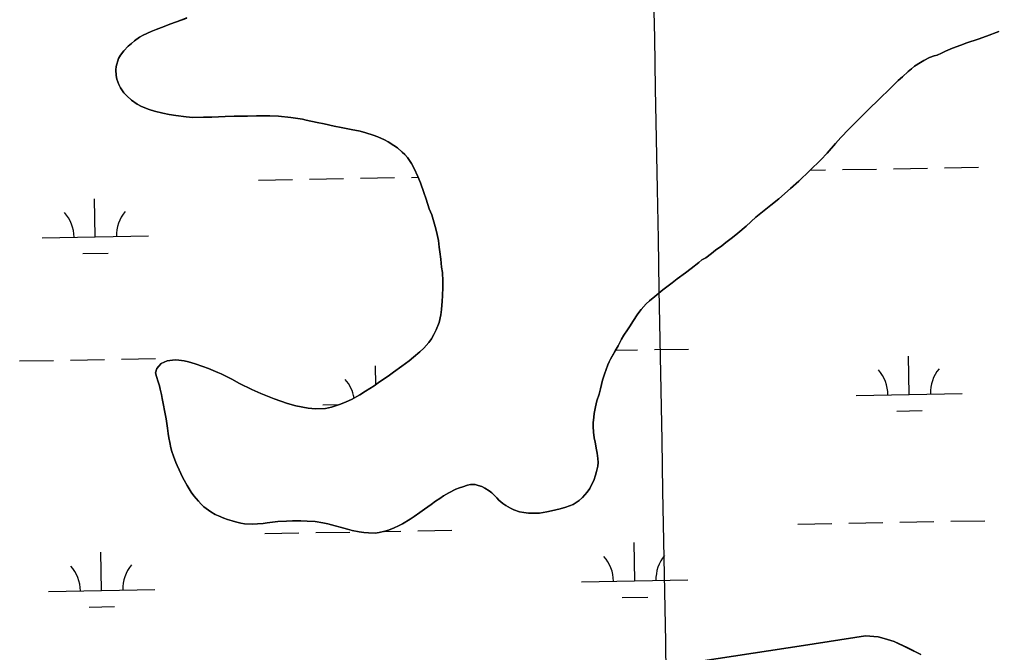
# Model space of a CAD drawing. Extents: x 3914892 to 3953151, y 242587 to 268572.
# Drawn here: x 3944910 to 3945827, y 261125 to 261720 of the extents above; entities that cross this region are included whole.
import ezdxf

# ---------------------------------------------------------------- set-up
doc = ezdxf.new("R2010")
doc.units = 0
for name, color, linetype in [('V-GRID-MAJR', 7, 'Continuous'), ('V-TOPO-SHOR', 7, 'Continuous'), ('V-WETL-SWMP', 7, 'Continuous')]:
    doc.layers.add(name, color=color, linetype=linetype)

msp = doc.modelspace()

# ---------------------------------------------------------------- linework, layer by layer
at = {"layer": 'V-GRID-MAJR'}
msp.add_spline([(3945747.7320000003, 248496.181), (3945637.58, 254554.14), (3945527.394, 260614.022), (3945417.207, 266673.895), (3945417.1720000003, 266675.828)], degree=3, dxfattribs=at)
at = {"layer": 'V-TOPO-SHOR'}
for points in [[(3945024.6240000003, 261638.556), (3945020.399, 261640.69700000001), (3945015.197, 261644.336), (3945010.591, 261648.456), (3945007.878, 261651.268), (3945004.626, 261656.055), (3945003.1180000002, 261659.374), (3945001.396, 261664.371), (3945000.654, 261667.72), (3945000.302, 261672.924), (3945000.646, 261676.00400000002), (3945002.807, 261683.758), (3945004.687, 261686.746), (3945007.7490000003, 261691.00400000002), (3945011.8880000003, 261695.151), (3945015.011, 261697.725), (3945017.983, 261700.291), (3945022.609, 261703.691), (3945025.91, 261705.657), (3945033.455, 261709.01200000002), (3945038.1410000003, 261710.877), (3945045.696, 261713.927), (3945051.144, 261715.975), (3945057.509, 261718.05800000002), (3945067.032, 261721.795)], [(3945831.637, 261709.11000000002), (3945819.836, 261704.672), (3945811.961, 261701.91700000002), (3945801.506, 261698.45), (3945795.7600000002, 261696.238), (3945788.045, 261693.336), (3945781.25, 261690.469), (3945777.477, 261688.79200000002), (3945773.557, 261686.957), (3945770.5160000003, 261686.226), (3945766.285, 261684.532), (3945760.8680000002, 261681.718), (3945757.8680000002, 261679.916), (3945752.1720000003, 261676.324), (3945749.344, 261674.06900000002), (3945746.065, 261671.488), (3945740.73, 261666.528), (3945736.876, 261663.007), (3945730.957, 261657.259), (3945727.119, 261653.275), (3945721.198, 261647.529), (3945717.049, 261643.687), (3945710.833, 261637.62), (3945706.696, 261633.473), (3945702.103, 261629.15600000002), (3945695.017, 261621.828), (3945690.288, 261617.046), (3945682.907, 261609.401), (3945677.748, 261603.835), (3945669.812, 261594.635), (3945663.916, 261588.272), (3945653.557, 261578.212), (3945643.198, 261568.152), (3945635.475, 261561.41400000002), (3945624.488, 261551.791), (3945617.041, 261545.831), (3945606.025, 261536.97400000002), (3945602.906, 261534.246), (3945593.702, 261526.07), (3945585.827, 261519.328), (3945580.769, 261515.146), (3945574.656, 261510.464), (3945570.7770000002, 261507.554), (3945564.805, 261503.18600000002), (3945560.932, 261500.124), (3945555.562, 261496.083), (3945551.9560000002, 261494.105), (3945548.978, 261491.69), (3945541.826, 261486.048), (3945536.61, 261482.013), (3945528.84, 261476.5), (3945523.9250000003, 261472.632), (3945515.128, 261465.855), (3945507.694, 261459.58800000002), (3945502.7830000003, 261455.566), (3945499.67, 261452.684), (3945494.806, 261447.435), (3945491.589, 261443.325), (3945487.1, 261436.249), (3945484.347, 261432.00100000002), (3945481.881, 261428.227), (3945478.3850000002, 261423.336), (3945476.227, 261419.57200000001), (3945473.083, 261413.469), (3945470.3570000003, 261408.45500000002), (3945466.04, 261400.927), (3945463.492, 261395.305), (3945460.287, 261386.745), (3945458.512, 261381), (3945456.517, 261372.945), (3945455.169, 261367.98500000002), (3945453.111, 261361.616), (3945451.794, 261355.88700000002), (3945451.145, 261352.795), (3945450.653, 261349.553), (3945450.17, 261346.159), (3945449.754, 261340.927), (3945449.734, 261337.39800000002), (3945450.09, 261332.04), (3945450.596, 261326.843), (3945451.526, 261322.581), (3945452.7120000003, 261315.568), (3945453.293, 261312.367), (3945454.1040000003, 261307.182), (3945454.397, 261303.51200000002), (3945454.065, 261300.122), (3945452.873, 261295.166), (3945451.929, 261291.75400000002), (3945450.129, 261286.624), (3945448.708, 261283.654), (3945446.424, 261279.11800000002), (3945443.948, 261275.649), (3945439.5330000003, 261270.723)], [(3945037.67, 261388.027), (3945038.9050000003, 261391.91), (3945040.81, 261394.283), (3945043.019, 261396.669), (3945048.596, 261399.336), (3945056.233, 261400.241), (3945059.623, 261399.907), (3945064.554, 261399.33000000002), (3945068.578, 261398.408), (3945074.948, 261396.348), (3945082.093, 261394.011), (3945087.539, 261392.06900000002), (3945096.429, 261388.264), (3945099.546, 261387.003), (3945109.555, 261382.01200000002), (3945116.7660000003, 261377.989), (3945128.497, 261372.144), (3945136.926, 261368.323), (3945149.2290000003, 261363.571), (3945161.986, 261358.992), (3945169.887, 261356.991), (3945181.323, 261354.818), (3945188.4110000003, 261354.013), (3945197.611, 261354.208), (3945203.392, 261355.502), (3945211.719, 261358.429), (3945217.0130000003, 261360.47100000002), (3945222.1350000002, 261362.965), (3945229.957, 261367.1), (3945235.198, 261370.52000000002), (3945243.4390000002, 261375.745), (3945248.671, 261379.31900000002), (3945256.6010000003, 261384.682), (3945261.824, 261388.563), (3945269.594, 261394.076), (3945276.3030000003, 261399.241), (3945280.469, 261402.623), (3945286.566, 261407.763), (3945290.115, 261411.27300000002), (3945294.985, 261416.369), (3945297.455, 261419.992), (3945299.755, 261424.067), (3945301.897, 261428.29200000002), (3945304.705, 261435.149), (3945306.269, 261442.421), (3945306.849, 261447.353), (3945307.472, 261455.203), (3945307.74, 261460.276), (3945308.19, 261468.579), (3945308.289, 261474.106), (3945307.6720000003, 261482.214), (3945306.861, 261487.402), (3945306.1240000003, 261494.738), (3945305.241, 261501.76200000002), (3945304.615, 261506.188), (3945303.916, 261512.453), (3945302.063, 261520.823), (3945300.809, 261525.53100000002), (3945297.633, 261536.457), (3945295.415, 261542.358), (3945292.46, 261551.453), (3945290.383, 261557.66400000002), (3945286.971, 261566.739), (3945284.751, 261572.639), (3945281.083, 261580.326), (3945278.605, 261584.989), (3945274.865, 261590.525), (3945272.457, 261593.347), (3945269.9110000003, 261595.706), (3945265.318, 261599.522), (3945262.16, 261601.856), (3945256.816, 261605.182), (3945253.218, 261607.04), (3945246.972, 261609.87), (3945242.605, 261611.701), (3945235.617, 261613.888), (3945230.35, 261615.22400000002), (3945222, 261616.901), (3945212.573, 261618.691), (3945205.921, 261620.12600000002), (3945196.335, 261622.064), (3945189.994, 261623.356), (3945179.623, 261625.726), (3945176.066, 261626.51), (3945164.951, 261628.237), (3945153.403, 261629.332), (3945145.254, 261629.791), (3945132.671, 261629.77300000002), (3945124.2430000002, 261629.451), (3945111.668, 261629.28100000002), (3945103.089, 261628.95500000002), (3945090.6720000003, 261628.638), (3945082.8570000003, 261628.34100000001), (3945072.736, 261628.261), (3945066.424, 261628.78900000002), (3945056.7120000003, 261629.95500000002), (3945050.538, 261630.948), (3945044.504, 261632.253), (3945036.603, 261634.25400000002), (3945031.6350000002, 261635.753), (3945024.6240000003, 261638.556)], [(3945439.5330000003, 261270.723), (3945436.42, 261267.844), (3945430.73, 261264.098), (3945423.775, 261261.378), (3945418.461, 261259.951), (3945410.551, 261258.116), (3945405.984, 261257.174), (3945399.2770000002, 261255.998), (3945388.853, 261255.757), (3945384.534, 261256.359), (3945380.202, 261257.27000000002), (3945374.9220000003, 261258.91), (3945371.949, 261260.483), (3945367.554, 261263.078), (3945364.725, 261264.813), (3945360.92, 261268.045), (3945358.841, 261270.267), (3945354.3710000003, 261274.852), (3945351.8370000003, 261276.904), (3945347.75, 261279.511), (3945344.774, 261281.086), (3945341.515, 261282.036), (3945338.574, 261282.692), (3945334.2800000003, 261282.684), (3945331.2320000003, 261282.106), (3945326.835, 261280.711), (3945323.96, 261279.681), (3945320.329, 261278.317), (3945313.704, 261274.995), (3945308.9050000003, 261272.052), (3945305.3170000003, 261269.613), (3945301.119, 261267), (3945297.086, 261264.086), (3945290.969, 261259.556), (3945286.629, 261256.62900000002), (3945281.099, 261252.738), (3945277.509, 261250.299), (3945270.319, 261245.73), (3945266.399, 261243.892), (3945262.325, 261242.049), (3945257.0330000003, 261240.007), (3945253.552, 261238.801), (3945248.2290000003, 261237.525), (3945244.563, 261237.079), (3945238.2630000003, 261237.30000000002), (3945233.8030000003, 261237.59100000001), (3945229.484, 261238.195), (3945222.832, 261239.62900000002), (3945218.49, 261240.845), (3945211.519, 261242.576), (3945206.7120000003, 261243.92500000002), (3945199.734, 261245.809), (3945195.098, 261246.706), (3945187.991, 261247.972), (3945180.301, 261248.44700000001), (3945174.616, 261248.691), (3945166.487, 261248.535), (3945160.968, 261248.48), (3945152.852, 261248.017), (3945142.927, 261246.72100000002), (3945138.9620000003, 261246.108), (3945133.758, 261245.758), (3945129.162, 261245.582), (3945121.325, 261245.9), (3945117.9250000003, 261246.536), (3945112.815, 261247.72400000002), (3945109.87, 261248.533), (3945105.369, 261249.89500000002), (3945101.944, 261251.146), (3945097.1070000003, 261253.264), (3945093.832, 261254.67500000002), (3945089.6010000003, 261256.969), (3945083.2770000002, 261261.946), (3945080.572, 261264.45), (3945078.0160000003, 261267.117), (3945073.686, 261272.016), (3945071.095, 261275.6), (3945067.487, 261281.75400000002), (3945064.683, 261286.864), (3945063.041, 261289.71600000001), (3945061.376, 261293.182), (3945059.8680000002, 261296.50100000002), (3945058.179, 261300.579), (3945056.835, 261303.598), (3945054.46, 261309.644), (3945053.065, 261314.041), (3945052.0160000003, 261317.377), (3945051.0640000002, 261322.25100000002), (3945050.284, 261326.671), (3945049.665, 261330.78900000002), (3945049.008, 261335.983), (3945047.605, 261344.67500000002), (3945046.2290000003, 261352.6), (3945045.276, 261357.475), (3945043.9590000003, 261363.86800000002), (3945043.202, 261367.676), (3945042.096, 261372.544), (3945041.361, 261375.739), (3945040.296, 261379.534), (3945038.731, 261384.385), (3945037.67, 261388.027)], [(3945421.156, 261096.94400000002), (3945647.775, 261131.465), (3945706.082, 261140.507), (3945718.071, 261139.412), (3945723.707, 261138.074), (3945732.978, 261135.013), (3945745.93, 261128.987), (3945757.954, 261122.927)]]:
    msp.add_lwpolyline(points, dxfattribs=at)
at = {"layer": 'V-WETL-SWMP'}
for p, q in [((3945653.93209219, 261578.57626560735), (3945668.438929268, 261578.83581511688)), ((3945684.4363690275, 261579.12203378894), (3945716.4312485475, 261579.69447113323)), ((3945732.4286883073, 261579.98068980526), (3945764.4235678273, 261580.55312714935)), ((3945780.421007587, 261580.83934582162), (3945812.415887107, 261581.4117831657)), ((3945134.6163625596, 261569.28491269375), (3945166.611242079, 261569.8573500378)), ((3945182.608681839, 261570.14356870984), (3945214.603561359, 261570.71600605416)), ((3945230.601001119, 261571.0022247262), (3945262.595880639, 261571.57466207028)), ((3945278.5933203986, 261571.86088074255), (3945285.000911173, 261571.97552234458)), ((3944980.9568063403, 261515.78558736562), (3944980.3128143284, 261551.7798268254)), ((3944930.964807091, 261514.89115401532), (3945030.9488055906, 261516.68002071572)), ((3944969.234766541, 261500.1423925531), (3944993.2309261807, 261500.5717205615)), ((3945470.706243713, 261409.0974802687), (3945491.4403633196, 261409.46844538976)), ((3945507.43780308, 261409.75466406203), (3945539.432682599, 261410.32710140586)), ((3945747.074155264, 261367.6046943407), (3945746.430163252, 261403.5989338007)), ((3944909.625477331, 261399.05888695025), (3944941.6203568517, 261399.63132429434)), ((3944957.617796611, 261399.91754296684), (3944989.6126761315, 261400.4899803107)), ((3945005.610115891, 261400.77619898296), (3945037.604995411, 261401.3486363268)), ((3945244.922073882, 261376.7573893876), (3945244.6024760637, 261394.62046872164)), ((3945697.0821560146, 261366.7102609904), (3945797.066154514, 261368.49912769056)), ((3945195.2544688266, 261357.73179591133), (3945210.515168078, 261358.00483316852)), ((3945735.3521154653, 261351.96149952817), (3945759.3482751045, 261352.39082753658)), ((3945738.379800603, 261247.35892279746), (3945770.3746801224, 261247.93136014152)), ((3945786.3721198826, 261248.21757881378), (3945818.366999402, 261248.79001615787)), ((3945253.026335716, 261238.67520675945), (3945268.5469929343, 261238.95289506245)), ((3945284.5444326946, 261239.23911373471), (3945316.539312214, 261239.8115510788)), ((3945642.3951620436, 261245.641610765), (3945674.390041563, 261246.21404810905)), ((3945690.3874813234, 261246.5002667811), (3945722.382360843, 261247.0727041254)), ((3945140.567474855, 261236.66314568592), (3945172.562354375, 261237.23558302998)), ((3945188.5597941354, 261237.52180170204), (3945220.5546736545, 261238.09423904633)), ((3945488.7356058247, 261192.1422854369), (3945488.0916138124, 261228.13652489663)), ((3944986.907918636, 261183.16382035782), (3944986.263926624, 261219.15805981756)), ((3945438.7436065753, 261191.24785208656), (3945538.7276050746, 261193.03671878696)), ((3944936.9159193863, 261182.2693870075), (3945036.8999178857, 261184.0582537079)), ((3945477.013566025, 261176.49909062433), (3945501.0097256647, 261176.92841863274)), ((3944975.1858788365, 261167.52062554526), (3944999.182038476, 261167.94995355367))]:
    msp.add_line(p, q, dxfattribs=at)
for points in [[(3945067.0330000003, 261721.796), (3945057.508, 261718.05800000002), (3945051.143, 261715.975), (3945045.697, 261713.927), (3945038.1410000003, 261710.878), (3945033.455, 261709.01200000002), (3945025.9110000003, 261705.657), (3945022.61, 261703.69), (3945017.983, 261700.29200000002), (3945015.011, 261697.725), (3945011.887, 261695.151), (3945007.748, 261691.00400000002), (3945004.688, 261686.745), (3945002.807, 261683.758), (3945000.646, 261676.00400000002), (3945000.3030000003, 261672.923), (3945000.654, 261667.719), (3945001.395, 261664.372), (3945003.119, 261659.374), (3945004.626, 261656.055), (3945007.877, 261651.269), (3945010.592, 261648.456)], [(3945423.776, 261261.37900000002), (3945430.731, 261264.09900000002), (3945436.419, 261267.844), (3945439.532, 261270.72400000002), (3945443.948, 261275.64800000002), (3945446.4250000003, 261279.11800000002), (3945448.707, 261283.654), (3945450.129, 261286.624), (3945451.929, 261291.755), (3945452.873, 261295.16700000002), (3945454.066, 261300.122), (3945454.397, 261303.511), (3945454.1040000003, 261307.182), (3945453.294, 261312.36800000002), (3945452.7120000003, 261315.568), (3945451.525, 261322.581), (3945450.596, 261326.842), (3945450.091, 261332.04), (3945449.734, 261337.397), (3945449.754, 261340.926), (3945450.169, 261346.159), (3945450.653, 261349.553), (3945451.144, 261352.794), (3945451.794, 261355.88700000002), (3945453.111, 261361.61500000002), (3945455.17, 261367.984), (3945456.5160000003, 261372.945), (3945458.512, 261381), (3945460.288, 261386.744), (3945463.492, 261395.305), (3945466.04, 261400.926), (3945470.3570000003, 261408.45500000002), (3945473.082, 261413.468), (3945476.2260000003, 261419.57200000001), (3945478.3850000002, 261423.336), (3945481.881, 261428.226), (3945484.346, 261432.002), (3945487.1, 261436.249), (3945491.588, 261443.325), (3945494.807, 261447.43600000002), (3945499.671, 261452.684), (3945502.784, 261455.565), (3945507.6950000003, 261459.587), (3945515.129, 261465.854), (3945523.924, 261472.632), (3945528.84, 261476.50100000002), (3945536.61, 261482.013), (3945541.827, 261486.048), (3945548.978, 261491.69), (3945551.955, 261494.104), (3945555.562, 261496.083), (3945560.932, 261500.123), (3945564.805, 261503.185), (3945570.7770000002, 261507.555), (3945574.656, 261510.464), (3945580.769, 261515.146), (3945585.827, 261519.32700000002), (3945593.703, 261526.071), (3945602.9050000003, 261534.246), (3945606.024, 261536.973), (3945617.042, 261545.831), (3945624.487, 261551.791), (3945635.4760000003, 261561.41400000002), (3945643.199, 261568.152), (3945653.557, 261578.212), (3945663.916, 261588.272), (3945669.812, 261594.634), (3945677.748, 261603.835), (3945682.907, 261609.401), (3945690.288, 261617.047), (3945695.0160000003, 261621.829), (3945702.103, 261629.157), (3945706.696, 261633.47400000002), (3945710.8340000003, 261637.621), (3945717.048, 261643.687), (3945721.199, 261647.528), (3945727.1180000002, 261653.276), (3945730.9560000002, 261657.258), (3945736.875, 261663.007), (3945740.73, 261666.529), (3945746.066, 261671.488), (3945749.343, 261674.068), (3945752.173, 261676.323), (3945757.867, 261679.915), (3945760.8680000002, 261681.717), (3945766.284, 261684.53100000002), (3945770.5160000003, 261686.226), (3945773.557, 261686.956), (3945777.477, 261688.79200000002), (3945781.2490000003, 261690.47), (3945788.045, 261693.337), (3945795.7600000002, 261696.238), (3945801.507, 261698.451), (3945811.9620000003, 261701.91700000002), (3945819.836, 261704.671), (3945831.636, 261709.109)], [(3945010.592, 261648.456), (3945015.198, 261644.335), (3945020.4, 261640.69700000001), (3945024.6240000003, 261638.556), (3945031.6350000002, 261635.753), (3945036.602, 261634.25400000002), (3945044.504, 261632.253), (3945050.537, 261630.948), (3945056.713, 261629.95500000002), (3945066.424, 261628.78900000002), (3945072.735, 261628.26200000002), (3945082.858, 261628.34), (3945090.673, 261628.63700000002), (3945103.089, 261628.95500000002), (3945111.669, 261629.28100000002), (3945124.244, 261629.45200000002), (3945132.671, 261629.772), (3945145.253, 261629.79), (3945153.4020000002, 261629.332), (3945164.952, 261628.236), (3945176.065, 261626.51), (3945179.6240000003, 261625.725), (3945189.994, 261623.35700000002), (3945196.3340000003, 261622.064), (3945205.921, 261620.12600000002), (3945212.573, 261618.691), (3945222.001, 261616.901), (3945230.35, 261615.22400000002), (3945235.6180000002, 261613.889), (3945242.606, 261611.7), (3945246.972, 261609.871), (3945253.217, 261607.04), (3945256.816, 261605.182), (3945262.16, 261601.856), (3945265.3170000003, 261599.521), (3945269.912, 261595.706), (3945272.4560000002, 261593.347), (3945274.865, 261590.524), (3945278.6040000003, 261584.988), (3945281.083, 261580.326), (3945284.751, 261572.64), (3945286.97, 261566.74000000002), (3945290.383, 261557.66400000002), (3945292.46, 261551.45200000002), (3945295.414, 261542.358), (3945297.633, 261536.458), (3945300.81, 261525.53100000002), (3945302.063, 261520.82200000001), (3945303.916, 261512.453), (3945304.614, 261506.189), (3945305.242, 261501.763), (3945306.123, 261494.738), (3945306.862, 261487.401), (3945307.673, 261482.215), (3945308.288, 261474.106), (3945308.191, 261468.579), (3945307.739, 261460.276), (3945307.472, 261455.203), (3945306.849, 261447.354), (3945306.269, 261442.422), (3945304.704, 261435.15), (3945301.896, 261428.293), (3945299.755, 261424.068), (3945297.455, 261419.992), (3945294.984, 261416.369), (3945290.114, 261411.274), (3945286.565, 261407.763), (3945280.469, 261402.622), (3945276.302, 261399.241), (3945269.593, 261394.076), (3945261.824, 261388.564), (3945256.6010000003, 261384.68300000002), (3945248.6720000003, 261379.318), (3945243.438, 261375.744), (3945235.197, 261370.521), (3945229.957, 261367.1), (3945222.1350000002, 261362.96600000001), (3945217.0130000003, 261360.47), (3945211.72, 261358.428), (3945203.392, 261355.503), (3945197.611, 261354.209), (3945188.412, 261354.013), (3945181.323, 261354.818), (3945169.886, 261356.992), (3945161.985, 261358.99300000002), (3945149.2290000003, 261363.57200000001), (3945136.927, 261368.32200000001), (3945128.4960000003, 261372.144), (3945116.7660000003, 261377.99000000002), (3945109.555, 261382.01200000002), (3945099.546, 261387.002), (3945096.429, 261388.265), (3945087.538, 261392.07), (3945082.094, 261394.011), (3945074.947, 261396.348), (3945068.578, 261398.407), (3945064.554, 261399.329), (3945059.622, 261399.908), (3945056.234, 261400.24000000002), (3945048.596, 261399.336), (3945043.02, 261396.669)], [(3945043.02, 261396.669), (3945040.809, 261394.284), (3945038.9050000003, 261391.91), (3945037.671, 261388.027), (3945038.73, 261384.385), (3945040.295, 261379.534), (3945041.36, 261375.739), (3945042.095, 261372.544), (3945043.201, 261367.676), (3945043.9590000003, 261363.869), (3945045.276, 261357.475), (3945046.2290000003, 261352.601), (3945047.6040000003, 261344.67500000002), (3945049.008, 261335.98200000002), (3945049.666, 261330.79), (3945050.2830000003, 261326.671), (3945051.0640000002, 261322.25100000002), (3945052.017, 261317.377), (3945053.0640000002, 261314.041), (3945054.4590000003, 261309.644), (3945056.836, 261303.597), (3945058.179, 261300.579), (3945059.8680000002, 261296.50100000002), (3945061.375, 261293.182), (3945063.041, 261289.71600000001), (3945064.684, 261286.864), (3945067.486, 261281.753), (3945071.096, 261275.59900000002), (3945073.687, 261272.015), (3945078.0160000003, 261267.116), (3945080.572, 261264.451), (3945083.276, 261261.946), (3945089.602, 261256.969), (3945093.832, 261254.67500000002), (3945097.108, 261253.265), (3945101.9450000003, 261251.147), (3945105.3680000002, 261249.896), (3945109.87, 261248.533), (3945112.816, 261247.72400000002), (3945117.924, 261246.537), (3945121.324, 261245.899), (3945129.162, 261245.583), (3945133.758, 261245.758), (3945138.9620000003, 261246.109), (3945142.9280000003, 261246.72), (3945152.852, 261248.018), (3945160.967, 261248.479), (3945166.488, 261248.536), (3945174.615, 261248.691), (3945180.301, 261248.44700000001), (3945187.991, 261247.972), (3945195.097, 261246.707), (3945199.734, 261245.81), (3945206.711, 261243.926), (3945211.519, 261242.575), (3945218.489, 261240.845), (3945222.8310000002, 261239.62900000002), (3945229.484, 261238.19400000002), (3945233.8030000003, 261237.59100000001), (3945238.264, 261237.30000000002), (3945244.563, 261237.079), (3945248.2290000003, 261237.525), (3945253.551, 261238.801), (3945257.034, 261240.008), (3945262.326, 261242.05000000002), (3945266.399, 261243.892), (3945270.319, 261245.729), (3945277.5100000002, 261250.299), (3945281.1, 261252.737), (3945286.63, 261256.62900000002), (3945290.968, 261259.556), (3945297.0870000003, 261264.085), (3945301.119, 261267), (3945305.316, 261269.614), (3945308.906, 261272.052), (3945313.704, 261274.996), (3945320.329, 261278.317), (3945323.96, 261279.682), (3945326.836, 261280.712), (3945331.233, 261282.10700000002), (3945334.2800000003, 261282.68300000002), (3945338.575, 261282.692), (3945341.5160000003, 261282.037), (3945344.774, 261281.087), (3945347.7490000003, 261279.51200000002), (3945351.838, 261276.905), (3945354.3710000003, 261274.853), (3945358.841, 261270.267), (3945360.92, 261268.044), (3945364.725, 261264.813), (3945367.5530000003, 261263.079), (3945371.948, 261260.484), (3945374.923, 261258.91), (3945380.202, 261257.269), (3945384.5330000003, 261256.359), (3945388.852, 261255.756), (3945399.2770000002, 261255.999), (3945405.984, 261257.174), (3945410.551, 261258.11500000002), (3945418.46, 261259.95), (3945423.776, 261261.37900000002)], [(3945757.953, 261122.928), (3945745.93, 261128.988), (3945732.978, 261135.01200000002), (3945723.707, 261138.074), (3945718.071, 261139.411), (3945706.082, 261140.507), (3945647.775, 261131.465), (3945421.1550000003, 261096.94400000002)]]:
    msp.add_lwpolyline(points, dxfattribs=at)
for centre, radius, start, end in [((3944925.7142163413, 261515.27209208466), 35.24628790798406, 0.25317973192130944, 41.79683806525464), ((3945036.182409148, 261517.2485370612), 35.24628790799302, 140.25317672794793, 181.79683506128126), ((3945691.8315652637, 261367.09119905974), 35.24628790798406, 0.25317973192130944, 41.79683806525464), ((3945802.299758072, 261369.0676440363), 35.24628790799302, 140.25317672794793, 181.79683506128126), ((3945190.0038780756, 261358.11273398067), 35.24628790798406, 10.145206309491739, 41.79683806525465), ((3945433.493015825, 261191.6287901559), 35.24628790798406, 0.25317973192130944, 41.79683806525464), ((3945543.961208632, 261193.60523513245), 35.24628790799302, 140.25317672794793, 181.79683506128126), ((3944931.6653286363, 261182.65032507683), 35.24628790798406, 0.25317973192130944, 41.79683806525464), ((3945042.1335214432, 261184.62677005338), 35.24628790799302, 140.25317672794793, 181.79683506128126)]:
    msp.add_arc(centre, radius, start, end, dxfattribs=at)

doc.saveas('drawing.dxf')
